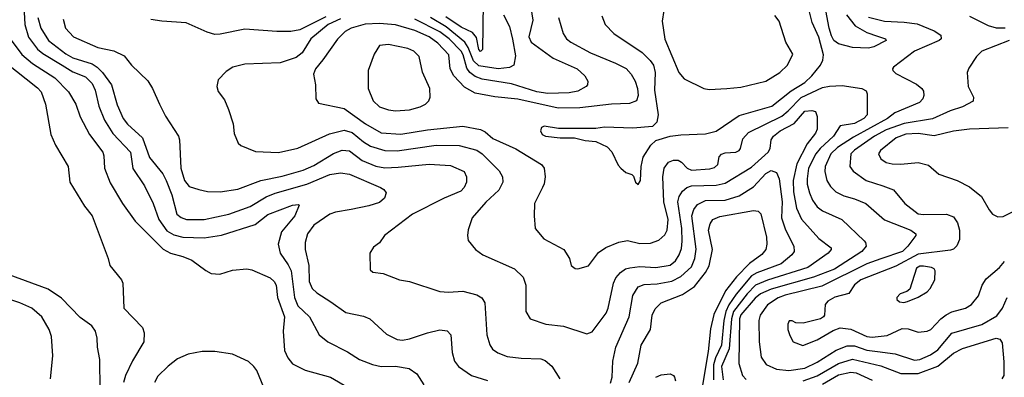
# Model space of a CAD drawing. Extents: x 997028 to 1115134, y 536408 to 618974.
# Tile 426 of 473: x 1097055 to 1102611, y 554654 to 556672. Entities that reach past the tile are written whole.
import ezdxf

# ---------------------------------------------------------------- set-up
doc = ezdxf.new("R2010")
doc.units = 0

msp = doc.modelspace()

# ---------------------------------------------------------------- linework, layer by layer
at = {"layer": '0CON10XD'}
for points in [[(1099934.8, 556765), (1099950.1, 556669.9), (1099927.7, 556575), (1099940, 556545), (1100065.2, 556455.2), (1100200.6, 556395), (1100242.9, 556355), (1100260, 556325), (1100258.6, 556305), (1100251.4, 556295), (1100205, 556268.7), (1100155, 556260.5), (1100035, 556255.6), (1099973.1, 556265), (1099830, 556310), (1099665, 556337.2), (1099625, 556351), (1099595.2, 556375), (1099578.2, 556398.2), (1099557.6, 556475), (1099546.6, 556495), (1099478.6, 556565), (1099425, 556603.8), (1099285.1, 556675.1)], [(1099670.4, 556765), (1099667.1, 556505), (1099655, 556492.9), (1099646, 556505), (1099632, 556572), (1099609.7, 556599.7), (1099545, 556630.6), (1099459.2, 556689.2)], [(1100545, 555742.5), (1100558.6, 555765), (1100561.9, 555845), (1100573.6, 555896.4), (1100615.4, 555964.6), (1100645, 555990.8), (1100725, 556015.6), (1100785, 556023.6), (1100925, 556028.2), (1100985, 556043.8), (1101115, 556131.3), (1101299.6, 556185), (1101409, 556271), (1101485, 556318.3), (1101524.7, 556355), (1101573.8, 556416.2), (1101586.5, 556443.5), (1101590, 556475), (1101565, 556574.3), (1101526.5, 556656.5), (1101501.6, 556755)], [(1101719.8, 556699.8), (1101768.4, 556638.4), (1101835, 556599.3), (1101895, 556580.4), (1101940, 556565), (1101943.8, 556555), (1101875, 556520), (1101845, 556512.5), (1101755, 556515.9), (1101675, 556536.1), (1101649.7, 556555), (1101635, 556581.5), (1101622.2, 556625), (1101598.7, 556755)], [(1097079.8, 556715), (1097083.5, 556645), (1097104.2, 556574.2), (1097155, 556506), (1097185, 556480.8), (1097294.1, 556415), (1097355, 556379), (1097425, 556350.8), (1097463.3, 556313.3), (1097481, 556275), (1097500.8, 556185), (1097532.6, 556105), (1097579.9, 556029.9), (1097679.1, 555925), (1097692.4, 555832.4), (1097759.2, 555735), (1097808.7, 555635), (1097839.8, 555545), (1097885, 555480.6), (1097925, 555459.2), (1097975, 555446.1), (1098095, 555441.7), (1098193.8, 555456.2), (1098383, 555517), (1098455, 555573.2), (1098595, 555625.6), (1098628.8, 555628.8), (1098632.5, 555625), (1098606.7, 555565), (1098531.9, 555475), (1098512.5, 555405), (1098524.5, 555355), (1098570.1, 555290.1), (1098586.1, 555256.1), (1098604.8, 555104.8), (1098625, 555057.1), (1098689.5, 554995), (1098744.6, 554894.6), (1098794, 554854), (1098905, 554798.5), (1098972.5, 554755), (1099045.9, 554725.9), (1099095, 554714.7), (1099175, 554716.7), (1099253.3, 554703.3), (1099295, 554674.4), (1099335, 554611.9)], [(1099785, 556700), (1099818.5, 556635), (1099836.5, 556563.5), (1099852.2, 556467.8), (1099844, 556415), (1099817.9, 556402.1), (1099755, 556394.4), (1099645, 556411.4), (1099615, 556440.4), (1099585.3, 556515.2), (1099565.8, 556545.8), (1099461.8, 556631.8), (1099371.9, 556685)], [(1100340, 556695), (1100358, 556645), (1100408, 556595), (1100568, 556488), (1100613, 556443), (1100631.3, 556415), (1100640, 556375), (1100636.2, 556275), (1100658.2, 556135), (1100650.8, 556095), (1100625, 556070), (1100515, 556059.5), (1100355, 556065.6), (1100305, 556058.8), (1100095, 556058), (1100015, 556071.2), (1100000, 556065), (1099994, 556045), (1100003.8, 556025), (1100022.5, 556015), (1100105, 556006.2), (1100185, 556006.2), (1100245, 555990), (1100305, 555986), (1100370, 555955), (1100397, 555927), (1100432.5, 555852.5), (1100446.7, 555835), (1100475, 555810), (1100508.8, 555798.8), (1100518.8, 555788.8), (1100530, 555755), (1100545, 555742.5)], [(1100689.5, 556725), (1100680.6, 556665), (1100695, 556562), (1100773.7, 556373.7), (1100805, 556338), (1100915, 556284), (1100945, 556279.2)], [(1100945, 556279.2), (1101045, 556283.3), (1101125, 556292.5), (1101265, 556326.5), (1101344.7, 556375.3), (1101387.5, 556415), (1101417.6, 556477.6), (1101377.5, 556545), (1101340, 556665), (1101316.1, 556696.1)], [(1102415, 556692.1), (1102519.2, 556639.2), (1102565, 556626.9), (1102615, 556625.7)], [(1097156.3, 556685), (1097174.2, 556625), (1097217.5, 556555), (1097315, 556479.1), (1097355, 556457.8), (1097462.9, 556422.9), (1097492, 556405), (1097522.8, 556375), (1097572.5, 556305), (1097605, 556192), (1097638.5, 556115), (1097663.2, 556083.2), (1097746.9, 556005), (1097787.9, 555895), (1097862.1, 555802.1), (1097881.8, 555765), (1097912.2, 555685), (1097941.5, 555575), (1097965, 555555.4), (1097995, 555545.3), (1098095, 555545.3), (1098234.3, 555575.7), (1098355, 555618.9), (1098445, 555672.7), (1098496, 555694), (1098674.4, 555745), (1098805, 555799.4), (1098865, 555808.8), (1098915, 555800.4), (1099090, 555725), (1099110, 555715), (1099123.3, 555695), (1099113.8, 555665), (1099085, 555640), (1099025, 555621.2), (1098925, 555601.5), (1098836.8, 555586.8), (1098805, 555575.4), (1098715, 555512.5), (1098679.1, 555465), (1098665.3, 555415.3), (1098664.7, 555375), (1098687, 555285), (1098687.9, 555195), (1098704.8, 555154.8), (1098730.6, 555130.6), (1098811.3, 555081.3), (1098895, 555020), (1098995, 554999.4), (1099031.2, 554985), (1099125, 554898), (1099185, 554868), (1099214.2, 554864.2), (1099255, 554870.8), (1099355, 554905.6), (1099425, 554922.9), (1099467.4, 554917.4), (1099487.1, 554895), (1099494.3, 554795), (1099508, 554745), (1099530, 554715), (1099604, 554665), (1099695, 554637.1)], [(1097299.2, 556675), (1097313.6, 556625), (1097357.5, 556575), (1097494.7, 556514.7), (1097585, 556496.4), (1097645, 556469.2), (1097686, 556415), (1097776.8, 556326.8), (1097804.2, 556284.2), (1097843.8, 556195), (1097877.9, 556127.9), (1097950, 556015), (1097955.6, 555995), (1097963.4, 555835), (1097985, 555765.8), (1098011.2, 555731.2), (1098065, 555713.5), (1098115, 555702.5), (1098185, 555700.5), (1098285, 555716.2), (1098415.7, 555764.3), (1098535, 555788.8), (1098655, 555823.9), (1098715, 555850.5), (1098825, 555917.6), (1098875, 555936.6), (1098915, 555931.6), (1098988.1, 555878.1), (1099065, 555845.8), (1099115, 555837.1), (1099189.9, 555840.1), (1099365, 555857.1), (1099485, 555849.6), (1099562, 555815), (1099575.6, 555785), (1099576.4, 555755), (1099563.5, 555725), (1099544.2, 555705), (1099450, 555665), (1099271.4, 555575), (1099113.8, 555455), (1099085, 555413.3), (1099050.7, 555389.3), (1099030, 555355), (1099031.7, 555261.7), (1099048.3, 555248.3), (1099105, 555240), (1099197.5, 555205), (1099255, 555195.6), (1099425, 555138.6), (1099474.3, 555134.3), (1099555, 555140), (1099635, 555120.6)], [(1098782.2, 556687.8), (1098635, 556616), (1098585, 556606.1), (1098505, 556605.3), (1098325, 556619.1), (1098185, 556590.7), (1098155, 556589.6), (1098112.3, 556602.3), (1097994.5, 556655.5), (1097857.5, 556665), (1097795, 556673.1)], [(1098865, 556676.8), (1098795, 556645.8), (1098697.2, 556565), (1098649.1, 556485), (1098615, 556459.2), (1098525, 556429.3), (1098325, 556420.8), (1098257.5, 556405), (1098220.5, 556379.5), (1098175, 556332.5), (1098166.2, 556295), (1098175, 556267.5), (1098209.7, 556219.7), (1098233.8, 556165), (1098258.8, 556085), (1098265, 556030), (1098287.5, 555975), (1098303, 555963), (1098385, 555929.2), (1098515, 555923.5)], [(1100095.5, 556685), (1100122.2, 556595), (1100141.1, 556565), (1100165.6, 556545), (1100275, 556484.7), (1100417.2, 556427.2), (1100476.6, 556396.6), (1100504.5, 556365), (1100527.5, 556325), (1100541.5, 556285), (1100544.4, 556245), (1100535.4, 556214.6), (1100495, 556199.1), (1100395, 556195.3), (1100215, 556174.8), (1100093.3, 556173.3), (1099865, 556224), (1099735, 556236.7), (1099625, 556257.3), (1099565, 556292.3), (1099504.7, 556355), (1099483.5, 556395), (1099475.8, 556475), (1099415, 556539.4), (1099365, 556575.9), (1099285, 556611.1), (1099175, 556643.6), (1099085, 556651), (1099005, 556647.6), (1098925.7, 556625), (1098891.9, 556605), (1098847.3, 556562.7), (1098765, 556446), (1098724.2, 556395), (1098712.5, 556365), (1098723.8, 556305), (1098726.2, 556225), (1098741.7, 556201.7), (1098885, 556171.2), (1099005.5, 556085), (1099095, 556034.2), (1099205, 556026.3), (1099355, 556051.9), (1099555, 556072), (1099655, 556052.7), (1099680.4, 556040.4), (1099725, 556002.9), (1099855, 555943.1), (1099998.5, 555855), (1100013.5, 555835), (1100020.5, 555785), (1100014.5, 555745.5), (1100004.3, 555725), (1099959.2, 555635), (1099957.5, 555565), (1099964.1, 555494.1), (1100013.3, 555435), (1100125, 555376.2), (1100156.7, 555325), (1100166.7, 555285), (1100188.3, 555268.3), (1100205, 555266.2), (1100265, 555283.3), (1100320.6, 555359.4), (1100362.4, 555387.6), (1100435, 555417.3), (1100483.6, 555426.4), (1100555, 555410), (1100615, 555411.5), (1100661.9, 555428.1), (1100695, 555457.8), (1100709.1, 555485), (1100713.5, 555545), (1100690.2, 555645), (1100684.7, 555785), (1100691.1, 555835), (1100715, 555867.6), (1100745, 555880.6), (1100769.6, 555879.6), (1100788.8, 555868.8), (1100820.5, 555835), (1100845, 555824.3), (1100948.6, 555831.4), (1100975, 555838.9), (1100994.2, 555855), (1101001.2, 555898.8), (1101015, 555914), (1101035, 555921.9), (1101095, 555925.6), (1101115, 555934.2), (1101122.9, 555945), (1101135, 556000), (1101167.5, 556035), (1101355, 556128.4), (1101391.8, 556158.2), (1101465, 556233.9), (1101585, 556289.5), (1101625, 556298.3), (1101695, 556300.6), (1101807.5, 556285), (1101831.7, 556271.7), (1101836.9, 556255), (1101836.2, 556135), (1101818.2, 556115), (1101765, 556086.6), (1101685, 556072.9), (1101646.7, 556015), (1101571.3, 555945), (1101547.6, 555915), (1101505.2, 555835), (1101497.8, 555775), (1101498.3, 555745), (1101511.1, 555695), (1101528.6, 555655), (1101555, 555616.2), (1101585, 555594), (1101694.3, 555545), (1101820, 555425), (1101828.1, 555415), (1101830.6, 555395), (1101806.5, 555365), (1101653.2, 555265), (1101535, 555219.8), (1101295, 555151.1), (1101235.3, 555125), (1101205, 555100.2), (1101125, 555007.9), (1101116.2, 554985), (1101113.1, 554733.1), (1101134.1, 554664.1), (1101155, 554642.8)], [(1101845, 556686.7), (1101934.2, 556664.2), (1102045, 556659), (1102118.6, 556648.6), (1102215, 556609.1), (1102252, 556585), (1102254.2, 556565), (1102242.5, 556555), (1102104.5, 556495), (1101985.8, 556405), (1101980.8, 556395), (1101982.5, 556385), (1101998.8, 556368.8), (1102115, 556308.9), (1102145.8, 556285), (1102155, 556270), (1102157.1, 556245), (1102150.8, 556225), (1102132.5, 556205), (1101992.6, 556147.4), (1101951.8, 556115), (1101759.8, 556010.2), (1101669.2, 555950.8), (1101632.4, 555915), (1101600, 555845), (1101597.8, 555815), (1101608.9, 555765), (1101630.6, 555730.6), (1101660.4, 555700.4), (1101705, 555677.9), (1101765, 555661.5), (1101829.2, 555635), (1101935, 555543.2), (1102082.5, 555485), (1102112, 555465), (1102110.8, 555455), (1102065.9, 555395), (1102036, 555365), (1101915, 555322.2), (1101835, 555295.2), (1101581.7, 555168.3), (1101375, 555118.1), (1101335, 555103.2), (1101275, 555063.2), (1101233.4, 555005), (1101226.6, 554975), (1101226.7, 554855), (1101238.9, 554768.9), (1101266.7, 554726.7), (1101325, 554700), (1101395, 554693.2), (1101485, 554706), (1101555, 554739), (1101661.6, 554808.4), (1101725, 554831.5), (1101765, 554832.4), (1101835, 554807), (1101895, 554799.5)], [(1097000, 556565), (1097066.8, 556476.8), (1097126, 556426), (1097253.8, 556343.8), (1097330.9, 556265), (1097370.5, 556195), (1097396.4, 556125), (1097449.2, 556025), (1097523.5, 555925), (1097530, 555905), (1097533.8, 555835), (1097565, 555752), (1097634.5, 555635), (1097706.7, 555535), (1097865, 555378.2), (1097905, 555355.4), (1097976.1, 555336.1), (1098026, 555315), (1098105, 555256.7), (1098135, 555241.2), (1098183.6, 555236.4), (1098255, 555260), (1098336.8, 555266.8), (1098365, 555260.6), (1098467.1, 555215), (1098490.6, 555195), (1098501.1, 555175), (1098509.5, 555105), (1098549.6, 554995), (1098540.5, 554915), (1098548.6, 554805), (1098568.6, 554765), (1098595, 554730), (1098665.4, 554695.4), (1098808.8, 554655), (1098907.6, 554597.6)], [(1099175, 556159.1), (1099255, 556164.5), (1099315, 556180), (1099343.8, 556195), (1099364, 556215), (1099370.8, 556235), (1099368.6, 556285), (1099327, 556377), (1099309.4, 556465), (1099278.6, 556495), (1099245, 556509.6), (1099135, 556531.9), (1099085, 556527.1), (1099055, 556478), (1099020.5, 556385), (1099021.5, 556285), (1099048.9, 556215), (1099085, 556180.5), (1099135, 556164.5), (1099175, 556159.1)], [(1102638.8, 556555), (1102485, 556494.3), (1102454, 556465), (1102411.2, 556398.8), (1102402, 556375), (1102406.2, 556295), (1102436.2, 556235), (1102435, 556213.3), (1102375, 556180), (1102305, 556158.6), (1102206.3, 556113.7), (1102045, 556086), (1101945, 556050.4), (1101878.4, 556015), (1101764.6, 555935.4), (1101745.3, 555915), (1101739.6, 555845), (1101757.7, 555817.7), (1101830.6, 555765), (1101924.7, 555734.7)], [(1096973.4, 556433.4), (1097155, 556287.9), (1097175.4, 556265), (1097200.7, 556195), (1097229.5, 556025), (1097257.5, 555965), (1097328.6, 555845), (1097337.1, 555755), (1097420.4, 555620.4), (1097463.1, 555565), (1097553.3, 555325), (1097563.3, 555285), (1097630, 555205), (1097636.2, 555185), (1097642.5, 555045), (1097746.7, 554935), (1097756.1, 554906.1), (1097755.9, 554854.1), (1097692.1, 554747.9), (1097652, 554665), (1097640, 554625)], [(1098515, 555923.5), (1098625, 555948.2), (1098802, 556028), (1098885, 556048.3), (1098931.2, 556035), (1098995, 555982.4), (1099035, 555957.9), (1099115, 555934.3), (1099185, 555931.7), (1099405.7, 555964.3), (1099535, 555962.7), (1099635, 555936.9), (1099665.2, 555915.2), (1099760.2, 555820.2), (1099778.6, 555785), (1099781.9, 555755), (1099758.9, 555711.1), (1099685, 555642.9), (1099607.5, 555555), (1099585, 555487.5), (1099581.2, 555455), (1099586.1, 555426.1), (1099626.7, 555375), (1099668.8, 555345), (1099846.6, 555266.6), (1099895, 555220), (1099910, 555175), (1099911.4, 555025), (1099934.4, 554984.4), (1100024.5, 554954.5), (1100123.6, 554943.6), (1100255, 554900), (1100285, 554912), (1100365, 555016), (1100376.2, 555045), (1100404.7, 555185.3), (1100418.8, 555215), (1100444.5, 555245), (1100473.7, 555266.3), (1100497, 555273), (1100555, 555279.7), (1100645, 555273.3), (1100725, 555288), (1100755, 555311.2), (1100776.8, 555345), (1100788.8, 555381.2), (1100792.4, 555422.4), (1100791, 555495), (1100768.3, 555645), (1100775.3, 555675), (1100794.4, 555705.6), (1100818.9, 555725), (1100845, 555734.7), (1100985, 555739.3), (1101035, 555749.8), (1101185, 555840.3), (1101278.9, 555925), (1101288.7, 555945), (1101296, 555995), (1101308.2, 556015), (1101346.2, 556045), (1101424.2, 556085.8), (1101485, 556155.4), (1101525, 556160.8), (1101546.2, 556155), (1101555.4, 556125.4), (1101554.5, 556055), (1101545, 556032.9), (1101498.8, 555971.2), (1101440, 555860), (1101419.8, 555765), (1101422, 555702), (1101438.9, 555608.9), (1101466.8, 555546.8), (1101565, 555437.5), (1101633.8, 555385), (1101634, 555375), (1101617.5, 555355), (1101502.9, 555275), (1101275, 555203.4), (1101206.1, 555173.9), (1101159.4, 555125), (1101083.5, 555026.5), (1101070.6, 554985), (1101058.8, 554815), (1101015.5, 554715), (1101025, 554639.4)], [(1102632.9, 556062.9), (1102415, 556054.6), (1102325, 556043.1), (1102215, 556016.2), (1102125, 556030.2), (1102055, 556025.6), (1102000.9, 556005), (1101912.5, 555935), (1101900.5, 555915), (1101915, 555887.1), (1101945, 555866.7), (1101978.6, 555858.6), (1102026.3, 555856.3), (1102125, 555867.5), (1102182.4, 555852.4), (1102240.9, 555800.9), (1102345, 555764.4), (1102415, 555730), (1102482.9, 555675), (1102525, 555598.8), (1102545, 555576), (1102575, 555560)], [(1100388.1, 554621.9), (1100398.9, 554655), (1100401.9, 554745), (1100419.2, 554825), (1100494.8, 554995.2), (1100514.4, 555115.6), (1100545, 555164.6), (1100578.2, 555178.2), (1100652.6, 555182.6), (1100735, 555196.6), (1100785, 555223.8), (1100845, 555278.2), (1100864.4, 555325), (1100872.2, 555377.8), (1100848.5, 555565), (1100859.2, 555600.8), (1100879.8, 555630.2), (1100925, 555651.9), (1101035, 555653.5), (1101115, 555678.6), (1101195, 555728.8), (1101265, 555804.1), (1101295, 555821.1), (1101325, 555810), (1101341, 555775), (1101357, 555645), (1101354.4, 555554.4), (1101376.9, 555486.9), (1101422.9, 555395), (1101424.5, 555365), (1101412.7, 555345), (1101351.5, 555295), (1101215, 555244.2), (1101185, 555226.2), (1101097.1, 555122.9), (1101057.3, 555062.7), (1101040.1, 555025), (1101027.4, 554975), (1101015.1, 554835), (1100981, 554765), (1100969.9, 554725), (1100970.7, 554640.7)], [(1101924.7, 555734.7), (1101985, 555713.1), (1102049.4, 555635), (1102125, 555577.8), (1102155, 555573.1), (1102285.4, 555575.4), (1102325, 555560.6), (1102346.6, 555526.6), (1102358.8, 555485), (1102358.6, 555431.4), (1102343.8, 555396.2), (1102325, 555378.1), (1102308.1, 555371.9), (1102125, 555350.2), (1101998.9, 555281.1), (1101801.5, 555205), (1101765, 555176.7), (1101733.3, 555126.7), (1101655, 555107.5), (1101614.3, 555085), (1101599.2, 555065), (1101596.2, 555005), (1101591.2, 554995), (1101573.3, 554985), (1101475, 554960), (1101435, 554962), (1101413.6, 554973.6), (1101397, 554973), (1101390, 554955), (1101389.2, 554925), (1101399.7, 554889.7), (1101420, 554855), (1101473.2, 554833.2), (1101555, 554865.5), (1101645, 554919.5), (1101685, 554933.5), (1101745, 554926.9), (1101835, 554884.8), (1101865, 554880.4), (1101949.7, 554890.3), (1102035, 554930.3), (1102067.8, 554927.8), (1102125, 554908.9), (1102175, 554914.5), (1102195.7, 554925), (1102251.8, 554985), (1102282.2, 555007.8), (1102315, 555023.3), (1102392, 555045), (1102425.6, 555065), (1102465.3, 555114.7), (1102486.1, 555173.9), (1102509.2, 555210.8), (1102584.4, 555275), (1102612.1, 555307.9)], [(1100493.2, 554625), (1100542.7, 554735), (1100561.5, 554835), (1100614.6, 554925), (1100623.1, 555005), (1100639.8, 555040.2), (1100675.3, 555074.7), (1100795, 555122.7), (1100862.8, 555167.2), (1100924.8, 555245.2), (1100946.2, 555283.8), (1100963.5, 555375), (1100942, 555485), (1100950.2, 555519.8), (1100965.4, 555544.6), (1101005, 555562), (1101195, 555596.7), (1101222.3, 555592.3), (1101236.1, 555576.1), (1101268.2, 555445), (1101271.3, 555405), (1101264.7, 555375), (1101243.3, 555346.7), (1101172.7, 555297.3), (1101099, 555221), (1101036.7, 555143.3), (1100971.4, 555008.6), (1100952.6, 554927.4), (1100939, 554801)], [(1102575, 555560), (1102605, 555562.5), (1102665, 555592.2)], [(1102043.9, 555076.1), (1102065, 555082.5), (1102125, 555106.2), (1102175, 555136.7), (1102193.3, 555155), (1102218, 555205), (1102220, 555255), (1102215, 555265.8), (1102200, 555275), (1102155, 555282.5), (1102135, 555281.3), (1102115, 555271.1), (1102077.3, 555152.7), (1102061.2, 555138.8), (1102022.5, 555125), (1102003.8, 555105), (1102003.9, 555093.9), (1102019.5, 555079.5), (1102043.9, 555076.1)], [(1097509.2, 554585), (1097507.5, 554755), (1097494.3, 554825), (1097492.5, 554875), (1097482, 554915), (1097461.2, 554945), (1097395, 554992.9), (1097290.7, 555100.7), (1097215, 555152.3), (1096995, 555232.5)], [(1097228.1, 554645), (1097242.5, 554775), (1097234.3, 554884.3), (1097221.4, 554925), (1097180, 554995), (1097124, 555045), (1097055, 555074.5), (1096895, 555127.3)], [(1099635, 555120.6), (1099662.6, 555102.6), (1099678.6, 555075), (1099691.5, 554895), (1099707.4, 554837.4), (1099723.3, 554813.3), (1099753.3, 554793.3), (1099805, 554771.8), (1099885, 554761.8), (1099995, 554758.8), (1100019.9, 554749.9), (1100056.6, 554716.6), (1100103.5, 554645)], [(1101895, 554799.5), (1101995, 554787.1), (1102105, 554750.8), (1102135, 554754.3), (1102195, 554780.7), (1102235, 554808.9), (1102315, 554902.8), (1102485, 554953.3), (1102567.9, 555002.1), (1102601.2, 555045), (1102626.2, 555105)], [(1101475, 554634.4), (1101555, 554662.6), (1101675, 554733.3), (1101755, 554756.3), (1101915, 554718.9), (1102026.5, 554676.5), (1102125, 554676.8), (1102235, 554717.8), (1102325, 554790), (1102375, 554817.6), (1102564.5, 554874.5), (1102585, 554870), (1102598.1, 554848.1), (1102607.8, 554742.2), (1102607.8, 554665), (1102597.5, 554645)], [(1100939, 554801), (1100884.5, 554475)], [(1098445, 554564.4), (1098392.2, 554692.2), (1098376, 554716), (1098345, 554743.1), (1098255, 554784.4), (1098155, 554800.4), (1098085, 554800.4), (1098005, 554784.6), (1097945, 554758.2), (1097892.3, 554717.7), (1097835, 554661.4), (1097815.6, 554625)], [(1100645, 554654.4), (1100675, 554667.8), (1100725, 554674.2), (1100743.3, 554665), (1100749.2, 554655), (1100755.6, 554635)], [(1101584.5, 554615.5), (1101675, 554667.7), (1101745, 554683.8), (1101775, 554680), (1101865, 554637.6)]]:
    msp.add_lwpolyline(points, dxfattribs=at)

doc.saveas('drawing.dxf')
